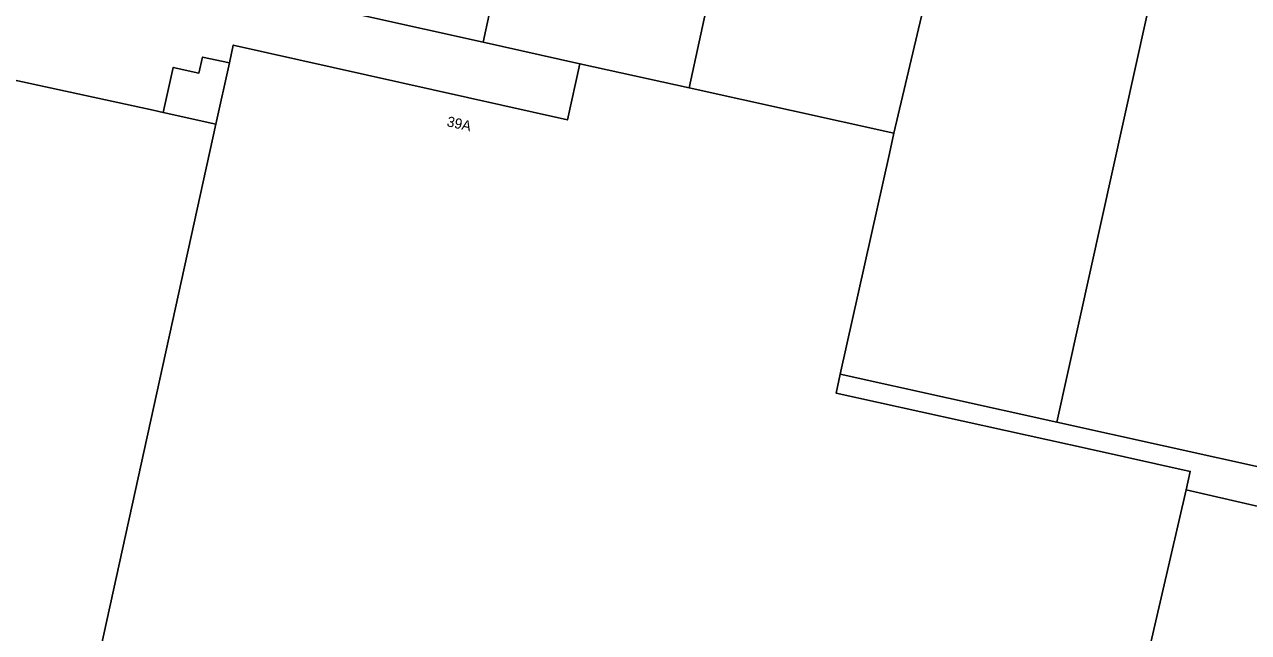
# Model space of a CAD drawing. Extents: x 162172 to 163187, y 382874 to 383685.
# Drawn here: x 162625.4 to 162745.1, y 383042.3 to 383101.7 of the extents above; entities that cross this region are included whole.
import ezdxf

# ---------------------------------------------------------------- set-up
doc = ezdxf.new("R2010")
doc.units = 0
for name, color, linetype in [('IMGEO_Erf', 7, 'Continuous'), ('IMGEO_Pand', 7, 'Continuous'), ('IMGEO_Pand_nummerreeks', 7, 'Continuous')]:
    doc.layers.add(name, color=color, linetype=linetype)

msp = doc.modelspace()

# ---------------------------------------------------------------- linework, layer by layer
at = {"layer": 'IMGEO_Erf'}
for points in [[(162605.92, 383106.25), (162603.81, 383097.03), (162588.01, 383100.53), (162587.54, 383097.97), (162587.82, 383098.35), (162588.45, 383098.8), (162589.13, 383098.96), (162603.52, 383095.75), (162602.84, 383092.73), (162622.34, 383088.42), (162624.01, 383096.36), (162637.99, 383093.33), (162638.99, 383093.11), (162639.96, 383097.52), (162642.48, 383096.96), (162642.83, 383098.53), (162645.46, 383097.95), (162645.84, 383099.7), (162678.51, 383092.39), (162679.73, 383097.88), (162670.28, 383099.97), (162653.06, 383103.78)], [(162747.57, 383058.17), (162726.39, 383062.86), (162705.2, 383067.54), (162704.79, 383065.69), (162729.62, 383060.2), (162739.42, 383058.04), (162739.01, 383056.25), (162766.9, 383049.81)]]:
    msp.add_lwpolyline(points, dxfattribs=at)
at = {"layer": 'IMGEO_Pand'}
for points in [[(162659.72, 383134.9), (162657.48, 383124.42), (162653.06, 383103.78), (162670.28, 383099.97), (162678.08, 383135.97), (162660.77, 383139.78)], [(162698.23, 383131.52), (162678.08, 383135.97), (162670.28, 383099.97), (162679.73, 383097.88), (162690.43, 383095.51)], [(162690.43, 383095.51), (162710.45, 383091.08), (162718.85, 383126.66), (162718.47, 383126.74), (162718.54, 383127.04), (162698.23, 383131.52)], [(162705.2, 383067.54), (162726.39, 383062.86), (162739.48, 383122), (162738.27, 383122.27), (162738.36, 383122.63), (162738.16, 383122.67), (162738.08, 383122.31), (162718.85, 383126.66), (162710.45, 383091.08), (162710.01, 383089.11)], [(162704.79, 383065.69), (162705.2, 383067.54), (162710.01, 383089.11), (162710.45, 383091.08), (162690.43, 383095.51), (162679.73, 383097.88), (162678.51, 383092.39), (162645.84, 383099.7), (162645.46, 383097.95), (162644.13, 383091.97), (162632.9, 383040.78), (162661.99, 383034.44), (162661.43, 383031.79), (162686.15, 383026.31), (162686.73, 383028.95), (162720.08, 383021.53), (162729.79, 383019.37), (162730.45, 383019.22), (162739.01, 383056.25), (162739.42, 383058.04), (162729.62, 383060.2)], [(162645.46, 383097.95), (162642.83, 383098.53), (162642.48, 383096.96), (162639.96, 383097.52), (162638.99, 383093.11), (162644.13, 383091.97)], [(162644.13, 383091.97), (162638.99, 383093.11), (162637.99, 383093.33), (162624.01, 383096.36), (162622.34, 383088.42), (162602.84, 383092.73), (162600.51, 383082.38), (162619.98, 383078.11), (162606.86, 383018.33), (162609.08, 383017.86), (162623.99, 383014.68), (162625.48, 383014.36), (162626.46, 383014.14), (162626.49, 383014.32), (162626.54, 383014.52), (162626.93, 383016.27), (162630.83, 383033.65), (162632.45, 383040.88), (162632.9, 383040.78)], [(162730.45, 383019.22), (162727.14, 383004.92), (162726.02, 383000.05), (162726.23, 383000), (162728.66, 382999.42), (162753.32, 382993.47), (162766.9, 383049.81), (162739.01, 383056.25)]]:
    msp.add_lwpolyline(points, close=True, dxfattribs=at)
msp.add_lwpolyline([(162745.79, 383120.57), (162743.54, 383121.08), (162743.62, 383121.44), (162743.28, 383121.51), (162743.2, 383121.15), (162741.4, 383121.56), (162741.48, 383121.92), (162741.28, 383121.97), (162741.2, 383121.61), (162739.48, 383122), (162726.39, 383062.86), (162747.57, 383058.17)], dxfattribs=at)

# ---------------------------------------------------------------- texts
at = {"layer": 'IMGEO_Pand_nummerreeks'}
msp.add_text('39A', height=1, rotation=347.5382, dxfattribs=at).set_placement((162666.66, 383091.78))

doc.saveas('drawing.dxf')
